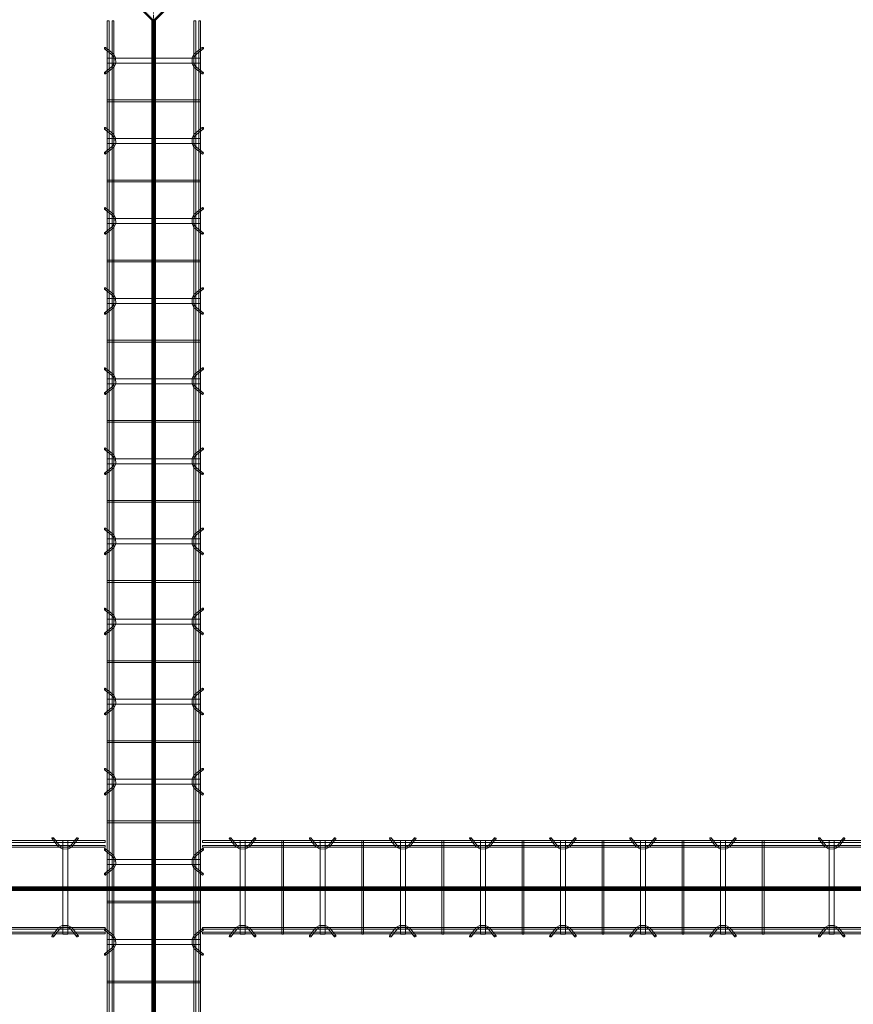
# Model space of a CAD drawing. Header units: inches. Extents: x -4136 to 1945, y -6639 to 12387.
# Tile 384 of 656: x -2193 to -2068, y 10300 to 10447. Entities that reach past the tile are written whole.
import ezdxf

# ---------------------------------------------------------------- set-up
doc = ezdxf.new("R2010")
doc.units = ezdxf.units.IN
doc.header["$MEASUREMENT"] = 0
doc.linetypes.add('Línea de rejilla', pattern=[0.875, 0.5, -0.125, 0.125, -0.125])
for name, color, linetype, lineweight in [('A-FLOR', 7, 'Continuous', 9), ('A-GENM', 7, 'Continuous', 9), ('S-BEAM', 7, 'Continuous', 9), ('S-GRID', 7, 'Continuous', 9)]:
    doc.layers.add(name, color=color, linetype=linetype, lineweight=lineweight)

# ---------------------------------------------------------------- blocks, each defined once
blk = doc.blocks.new('Dowel bar assembly - Dowel bar assembly-675655-SLAB ON GROUND JOINTS')
at = {"layer": 'S-BEAM', "color": 253, "true_color": 0xaaaaaa}
for p, q in [((260.18, 1.98), (0, 1.98)), ((0, 1.98), (0, 1.72)), ((0, 1.72), (0, 1.98)), ((0, 1.72), (260.18, 1.72)), ((4.02, 2.23), (4.97, 1.03)), ((5.18, 1.19), (4.23, 2.39)), ((5.63, 1.99), (5.63, -12.01)), ((6.38, 1.99), (5.63, 1.99)), ((5.63, 1.99), (6.38, 1.99)), ((6.38, -12.01), (6.38, 1.99)), ((7.76, 2.39), (6.81, 1.19)), ((7.01, 1.03), (7.96, 2.23)), ((11.87, 1.99), (11.87, -12.01)), ((12.13, 1.99), (11.87, 1.99)), ((11.87, 1.99), (12.13, 1.99)), ((12.13, -12.01), (12.13, 1.99)), ((16.02, 2.23), (16.97, 1.03)), ((17.18, 1.19), (16.23, 2.39)), ((17.63, 1.99), (17.63, -12.01)), ((18.38, 1.99), (17.63, 1.99)), ((17.63, 1.99), (18.38, 1.99)), ((18.38, -12.01), (18.38, 1.99)), ((19.76, 2.39), (18.81, 1.19)), ((19.01, 1.03), (19.96, 2.23)), ((23.87, 1.99), (23.87, -12.01)), ((24.13, 1.99), (23.87, 1.99)), ((23.87, 1.99), (24.13, 1.99)), ((24.13, -12.01), (24.13, 1.99)), ((28.02, 2.23), (28.97, 1.03)), ((29.18, 1.19), (28.23, 2.39)), ((29.63, 1.99), (29.63, -12.01)), ((30.38, 1.99), (29.63, 1.99)), ((29.63, 1.99), (30.38, 1.99)), ((30.38, -12.01), (30.38, 1.99)), ((31.76, 2.39), (30.81, 1.19)), ((31.01, 1.03), (31.96, 2.23)), ((35.87, 1.99), (35.87, -12.01)), ((36.13, 1.99), (35.87, 1.99)), ((35.87, 1.99), (36.13, 1.99)), ((36.13, -12.01), (36.13, 1.99)), ((40.02, 2.23), (40.97, 1.03)), ((41.18, 1.19), (40.23, 2.39)), ((41.63, 1.99), (41.63, -12.01)), ((42.38, 1.99), (41.63, 1.99)), ((41.63, 1.99), (42.38, 1.99)), ((42.38, -12.01), (42.38, 1.99)), ((43.76, 2.39), (42.81, 1.19)), ((43.01, 1.03), (43.96, 2.23)), ((47.87, 1.99), (47.87, -12.01)), ((48.13, 1.99), (47.87, 1.99)), ((47.87, 1.99), (48.13, 1.99)), ((48.13, -12.01), (48.13, 1.99)), ((52.02, 2.23), (52.97, 1.03)), ((53.18, 1.19), (52.23, 2.39)), ((53.63, 1.99), (53.63, -12.01)), ((54.38, 1.99), (53.63, 1.99)), ((53.63, 1.99), (54.38, 1.99)), ((54.38, -12.01), (54.38, 1.99)), ((55.76, 2.39), (54.81, 1.19)), ((55.01, 1.03), (55.96, 2.23)), ((59.87, 1.99), (59.87, -12.01)), ((60.13, 1.99), (59.87, 1.99)), ((59.87, 1.99), (60.13, 1.99)), ((60.13, -12.01), (60.13, 1.99)), ((64.02, 2.23), (64.97, 1.03)), ((65.18, 1.19), (64.23, 2.39)), ((65.63, 1.99), (65.63, -12.01)), ((66.38, 1.99), (65.63, 1.99)), ((65.63, 1.99), (66.38, 1.99)), ((66.38, -12.01), (66.38, 1.99)), ((67.76, 2.39), (66.81, 1.19)), ((67.01, 1.03), (67.96, 2.23)), ((71.87, 1.99), (71.87, -12.01)), ((72.13, 1.99), (71.87, 1.99)), ((71.87, 1.99), (72.13, 1.99)), ((72.13, -12.01), (72.13, 1.99)), ((76.02, 2.23), (76.97, 1.03)), ((77.18, 1.19), (76.23, 2.39)), ((77.63, 1.99), (77.63, -12.01)), ((78.38, 1.99), (77.63, 1.99)), ((77.63, 1.99), (78.38, 1.99)), ((78.38, -12.01), (78.38, 1.99)), ((79.76, 2.39), (78.81, 1.19)), ((79.01, 1.03), (79.96, 2.23)), ((83.87, 1.99), (83.87, -12.01)), ((84.13, 1.99), (83.87, 1.99)), ((83.87, 1.99), (84.13, 1.99)), ((84.13, -12.01), (84.13, 1.99)), ((88.02, 2.23), (88.97, 1.03)), ((89.18, 1.19), (88.23, 2.39)), ((89.63, 1.99), (89.63, -12.01)), ((90.38, 1.99), (89.63, 1.99)), ((89.63, 1.99), (90.38, 1.99)), ((90.38, -12.01), (90.38, 1.99)), ((91.76, 2.39), (90.81, 1.19)), ((91.01, 1.03), (91.96, 2.23)), ((95.87, 1.99), (95.87, -12.01)), ((96.13, 1.99), (95.87, 1.99)), ((95.87, 1.99), (96.13, 1.99)), ((96.13, -12.01), (96.13, 1.99)), ((100.02, 2.23), (100.97, 1.03)), ((101.18, 1.19), (100.23, 2.39)), ((101.63, 1.99), (101.63, -12.01)), ((102.38, 1.99), (101.63, 1.99)), ((101.63, 1.99), (102.38, 1.99)), ((102.38, -12.01), (102.38, 1.99)), ((103.76, 2.39), (102.81, 1.19)), ((103.01, 1.03), (103.96, 2.23)), ((107.87, 1.99), (107.87, -12.01)), ((108.13, 1.99), (107.87, 1.99)), ((107.87, 1.99), (108.13, 1.99)), ((108.13, -12.01), (108.13, 1.99)), ((112.02, 2.23), (112.97, 1.03)), ((113.18, 1.19), (112.23, 2.39)), ((113.63, 1.99), (113.63, -12.01)), ((114.38, 1.99), (113.63, 1.99)), ((113.63, 1.99), (114.38, 1.99)), ((114.38, -12.01), (114.38, 1.99)), ((115.76, 2.39), (114.81, 1.19)), ((115.01, 1.03), (115.96, 2.23)), ((119.87, 1.99), (119.87, -12.01)), ((120.13, 1.99), (119.87, 1.99)), ((119.87, 1.99), (120.13, 1.99)), ((120.13, -12.01), (120.13, 1.99)), ((124.02, 2.23), (124.97, 1.03)), ((125.18, 1.19), (124.23, 2.39)), ((125.63, 1.99), (125.63, -12.01)), ((126.38, 1.99), (125.63, 1.99)), ((125.63, 1.99), (126.38, 1.99)), ((126.38, -12.01), (126.38, 1.99)), ((127.76, 2.39), (126.81, 1.19)), ((127.01, 1.03), (127.96, 2.23)), ((131.87, 1.99), (131.87, -12.01)), ((132.13, 1.99), (131.87, 1.99)), ((131.87, 1.99), (132.13, 1.99)), ((132.13, -12.01), (132.13, 1.99)), ((136.02, 2.23), (136.97, 1.03)), ((137.18, 1.19), (136.23, 2.39)), ((137.63, 1.99), (137.63, -12.01)), ((138.38, 1.99), (137.63, 1.99)), ((137.63, 1.99), (138.38, 1.99)), ((138.38, -12.01), (138.38, 1.99)), ((139.76, 2.39), (138.81, 1.19)), ((139.01, 1.03), (139.96, 2.23)), ((143.87, 1.99), (143.87, -12.01)), ((144.13, 1.99), (143.87, 1.99)), ((143.87, 1.99), (144.13, 1.99)), ((144.13, -12.01), (144.13, 1.99)), ((260.18, 1.25), (0, 1.25)), ((0, 0.99), (0, 1.25)), ((0, 1.25), (0, 0.99)), ((0, 0.99), (260.18, 0.99)), ((260.18, -11.01), (0, -11.01)), ((0, -11.27), (0, -11.01)), ((0, -11.01), (0, -11.27)), ((0, -11.27), (260.18, -11.27)), ((260.18, -11.74), (0, -11.74)), ((0, -12), (0, -11.74)), ((0, -11.74), (0, -12)), ((4.97, -11.05), (4.02, -12.25)), ((4.23, -12.41), (5.18, -11.21)), ((6.81, -11.21), (7.76, -12.41)), ((7.96, -12.25), (7.01, -11.05)), ((16.97, -11.05), (16.02, -12.25)), ((16.23, -12.41), (17.18, -11.21)), ((18.81, -11.21), (19.76, -12.41)), ((19.96, -12.25), (19.01, -11.05)), ((28.97, -11.05), (28.02, -12.25)), ((28.23, -12.41), (29.18, -11.21)), ((30.81, -11.21), (31.76, -12.41)), ((31.96, -12.25), (31.01, -11.05)), ((40.97, -11.05), (40.02, -12.25)), ((40.23, -12.41), (41.18, -11.21)), ((42.81, -11.21), (43.76, -12.41)), ((43.96, -12.25), (43.01, -11.05)), ((52.97, -11.05), (52.02, -12.25)), ((52.23, -12.41), (53.18, -11.21)), ((54.81, -11.21), (55.76, -12.41)), ((55.96, -12.25), (55.01, -11.05)), ((64.97, -11.05), (64.02, -12.25)), ((64.23, -12.41), (65.18, -11.21)), ((66.81, -11.21), (67.76, -12.41)), ((67.96, -12.25), (67.01, -11.05)), ((76.97, -11.05), (76.02, -12.25)), ((76.23, -12.41), (77.18, -11.21)), ((78.81, -11.21), (79.76, -12.41)), ((79.96, -12.25), (79.01, -11.05)), ((88.97, -11.05), (88.02, -12.25)), ((88.23, -12.41), (89.18, -11.21)), ((90.81, -11.21), (91.76, -12.41)), ((91.96, -12.25), (91.01, -11.05)), ((100.97, -11.05), (100.02, -12.25)), ((100.23, -12.41), (101.18, -11.21)), ((102.81, -11.21), (103.76, -12.41)), ((103.96, -12.25), (103.01, -11.05)), ((112.97, -11.05), (112.02, -12.25)), ((112.23, -12.41), (113.18, -11.21)), ((114.81, -11.21), (115.76, -12.41)), ((115.96, -12.25), (115.01, -11.05)), ((124.97, -11.05), (124.02, -12.25)), ((124.23, -12.41), (125.18, -11.21)), ((126.81, -11.21), (127.76, -12.41)), ((127.96, -12.25), (127.01, -11.05)), ((136.97, -11.05), (136.02, -12.25)), ((136.23, -12.41), (137.18, -11.21)), ((138.81, -11.21), (139.76, -12.41)), ((139.96, -12.25), (139.01, -11.05)), ((0, -12), (260.18, -12)), ((6.38, -12.01), (5.63, -12.01)), ((5.63, -12.01), (6.38, -12.01)), ((12.13, -12.01), (11.87, -12.01)), ((11.87, -12.01), (12.13, -12.01)), ((18.38, -12.01), (17.63, -12.01)), ((17.63, -12.01), (18.38, -12.01)), ((24.13, -12.01), (23.87, -12.01)), ((23.87, -12.01), (24.13, -12.01)), ((30.38, -12.01), (29.63, -12.01)), ((29.63, -12.01), (30.38, -12.01)), ((36.13, -12.01), (35.87, -12.01)), ((35.87, -12.01), (36.13, -12.01)), ((42.38, -12.01), (41.63, -12.01)), ((41.63, -12.01), (42.38, -12.01)), ((48.13, -12.01), (47.87, -12.01)), ((47.87, -12.01), (48.13, -12.01)), ((54.38, -12.01), (53.63, -12.01)), ((53.63, -12.01), (54.38, -12.01)), ((60.13, -12.01), (59.87, -12.01)), ((59.87, -12.01), (60.13, -12.01)), ((66.38, -12.01), (65.63, -12.01)), ((65.63, -12.01), (66.38, -12.01)), ((72.13, -12.01), (71.87, -12.01)), ((71.87, -12.01), (72.13, -12.01)), ((78.38, -12.01), (77.63, -12.01)), ((77.63, -12.01), (78.38, -12.01)), ((84.13, -12.01), (83.87, -12.01)), ((83.87, -12.01), (84.13, -12.01)), ((90.38, -12.01), (89.63, -12.01)), ((89.63, -12.01), (90.38, -12.01)), ((96.13, -12.01), (95.87, -12.01)), ((95.87, -12.01), (96.13, -12.01)), ((102.38, -12.01), (101.63, -12.01)), ((101.63, -12.01), (102.38, -12.01)), ((108.13, -12.01), (107.87, -12.01)), ((107.87, -12.01), (108.13, -12.01)), ((114.38, -12.01), (113.63, -12.01)), ((113.63, -12.01), (114.38, -12.01)), ((120.13, -12.01), (119.87, -12.01)), ((119.87, -12.01), (120.13, -12.01)), ((126.38, -12.01), (125.63, -12.01)), ((125.63, -12.01), (126.38, -12.01)), ((132.13, -12.01), (131.87, -12.01)), ((131.87, -12.01), (132.13, -12.01)), ((138.38, -12.01), (137.63, -12.01)), ((137.63, -12.01), (138.38, -12.01)), ((144.13, -12.01), (143.87, -12.01)), ((143.87, -12.01), (144.13, -12.01))]:
    blk.add_line(p, q, dxfattribs=at)
at = {"layer": 'S-BEAM', "color": 253, "true_color": 0xaaaaaa, "flags": 128}
for points in [[(4.97, 1.03), (5.53, 0.73), (6.39, 0.72), (6.97, 0.99), (7.01, 1.03)], [(5.18, 1.19), (5.62, 0.97), (6.38, 0.98), (6.81, 1.19)], [(16.97, 1.03), (17.53, 0.73), (18.39, 0.72), (18.97, 0.99), (19.01, 1.03)], [(17.18, 1.19), (17.62, 0.97), (18.38, 0.98), (18.81, 1.19)], [(28.97, 1.03), (29.53, 0.73), (30.39, 0.72), (30.97, 0.99), (31.01, 1.03)], [(29.18, 1.19), (29.62, 0.97), (30.38, 0.98), (30.81, 1.19)], [(40.97, 1.03), (41.53, 0.73), (42.39, 0.72), (42.97, 0.99), (43.01, 1.03)], [(41.18, 1.19), (41.62, 0.97), (42.38, 0.98), (42.81, 1.19)], [(52.97, 1.03), (53.53, 0.73), (54.39, 0.72), (54.97, 0.99), (55.01, 1.03)], [(53.18, 1.19), (53.62, 0.97), (54.38, 0.98), (54.81, 1.19)], [(64.97, 1.03), (65.53, 0.73), (66.39, 0.72), (66.97, 0.99), (67.01, 1.03)], [(65.18, 1.19), (65.62, 0.97), (66.38, 0.98), (66.81, 1.19)], [(76.97, 1.03), (77.53, 0.73), (78.39, 0.72), (78.97, 0.99), (79.01, 1.03)], [(77.18, 1.19), (77.62, 0.97), (78.38, 0.98), (78.81, 1.19)], [(88.97, 1.03), (89.53, 0.73), (90.39, 0.72), (90.97, 0.99), (91.01, 1.03)], [(89.18, 1.19), (89.62, 0.97), (90.38, 0.98), (90.81, 1.19)], [(100.97, 1.03), (101.53, 0.73), (102.39, 0.72), (102.97, 0.99), (103.01, 1.03)], [(101.18, 1.19), (101.62, 0.97), (102.38, 0.98), (102.81, 1.19)], [(112.97, 1.03), (113.53, 0.73), (114.39, 0.72), (114.97, 0.99), (115.01, 1.03)], [(113.18, 1.19), (113.62, 0.97), (114.38, 0.98), (114.81, 1.19)], [(124.97, 1.03), (125.53, 0.73), (126.39, 0.72), (126.97, 0.99), (127.01, 1.03)], [(125.18, 1.19), (125.62, 0.97), (126.38, 0.98), (126.81, 1.19)], [(136.97, 1.03), (137.53, 0.73), (138.39, 0.72), (138.97, 0.99), (139.01, 1.03)], [(137.18, 1.19), (137.62, 0.97), (138.38, 0.98), (138.81, 1.19)], [(4.97, -11.05), (5.53, -10.75), (6.39, -10.74), (6.97, -11.01), (7.01, -11.05)], [(5.18, -11.21), (5.62, -10.99), (6.38, -11), (6.81, -11.21)], [(16.97, -11.05), (17.53, -10.75), (18.39, -10.74), (18.97, -11.01), (19.01, -11.05)], [(17.18, -11.21), (17.62, -10.99), (18.38, -11), (18.81, -11.21)], [(28.97, -11.05), (29.53, -10.75), (30.39, -10.74), (30.97, -11.01), (31.01, -11.05)], [(29.18, -11.21), (29.62, -10.99), (30.38, -11), (30.81, -11.21)], [(40.97, -11.05), (41.53, -10.75), (42.39, -10.74), (42.97, -11.01), (43.01, -11.05)], [(41.18, -11.21), (41.62, -10.99), (42.38, -11), (42.81, -11.21)], [(52.97, -11.05), (53.53, -10.75), (54.39, -10.74), (54.97, -11.01), (55.01, -11.05)], [(53.18, -11.21), (53.62, -10.99), (54.38, -11), (54.81, -11.21)], [(64.97, -11.05), (65.53, -10.75), (66.39, -10.74), (66.97, -11.01), (67.01, -11.05)], [(65.18, -11.21), (65.62, -10.99), (66.38, -11), (66.81, -11.21)], [(76.97, -11.05), (77.53, -10.75), (78.39, -10.74), (78.97, -11.01), (79.01, -11.05)], [(77.18, -11.21), (77.62, -10.99), (78.38, -11), (78.81, -11.21)], [(88.97, -11.05), (89.53, -10.75), (90.39, -10.74), (90.97, -11.01), (91.01, -11.05)], [(89.18, -11.21), (89.62, -10.99), (90.38, -11), (90.81, -11.21)], [(100.97, -11.05), (101.53, -10.75), (102.39, -10.74), (102.97, -11.01), (103.01, -11.05)], [(101.18, -11.21), (101.62, -10.99), (102.38, -11), (102.81, -11.21)], [(112.97, -11.05), (113.53, -10.75), (114.39, -10.74), (114.97, -11.01), (115.01, -11.05)], [(113.18, -11.21), (113.62, -10.99), (114.38, -11), (114.81, -11.21)], [(124.97, -11.05), (125.53, -10.75), (126.39, -10.74), (126.97, -11.01), (127.01, -11.05)], [(125.18, -11.21), (125.62, -10.99), (126.38, -11), (126.81, -11.21)], [(136.97, -11.05), (137.53, -10.75), (138.39, -10.74), (138.97, -11.01), (139.01, -11.05)], [(137.18, -11.21), (137.62, -10.99), (138.38, -11), (138.81, -11.21)]]:
    blk.add_lwpolyline(points, dxfattribs=at)
at = {"layer": 'S-BEAM', "color": 253, "true_color": 0xaaaaaa}
for centre, major_axis, start_param, end_param in [((4.12, 2.31), (0.101, 0.08), 5.709265, 8.850858), ((4.12, 2.31), (0.101, 0.08), 2.567673, 5.709265), ((7.86, 2.31), (-0.101, 0.08), 3.715513, 6.857105), ((7.86, 2.31), (-0.101, 0.08), 0.57392, 3.715513), ((16.12, 2.31), (0.101, 0.08), 5.709265, 8.850858), ((16.12, 2.31), (0.101, 0.08), 2.567673, 5.709265), ((19.86, 2.31), (-0.101, 0.08), 3.715513, 6.857105), ((19.86, 2.31), (-0.101, 0.08), 0.57392, 3.715513), ((28.12, 2.31), (0.101, 0.08), 5.709265, 8.850858), ((28.12, 2.31), (0.101, 0.08), 2.567673, 5.709265), ((31.86, 2.31), (-0.101, 0.08), 3.715513, 6.857105), ((31.86, 2.31), (-0.101, 0.08), 0.57392, 3.715513), ((40.12, 2.31), (0.101, 0.08), 5.709265, 8.850858), ((40.12, 2.31), (0.101, 0.08), 2.567673, 5.709265), ((43.86, 2.31), (-0.101, 0.08), 3.715513, 6.857105), ((43.86, 2.31), (-0.101, 0.08), 0.57392, 3.715513), ((52.12, 2.31), (0.101, 0.08), 5.709265, 8.850858), ((52.12, 2.31), (0.101, 0.08), 2.567673, 5.709265), ((55.86, 2.31), (-0.101, 0.08), 3.715513, 6.857105), ((55.86, 2.31), (-0.101, 0.08), 0.57392, 3.715513), ((64.12, 2.31), (0.101, 0.08), 5.709265, 8.850858), ((64.12, 2.31), (0.101, 0.08), 2.567673, 5.709265), ((67.86, 2.31), (-0.101, 0.08), 3.715513, 6.857105), ((67.86, 2.31), (-0.101, 0.08), 0.57392, 3.715513), ((76.12, 2.31), (0.101, 0.08), 5.709265, 8.850858), ((76.12, 2.31), (0.101, 0.08), 2.567673, 5.709265), ((79.86, 2.31), (-0.101, 0.08), 3.715513, 6.857105), ((79.86, 2.31), (-0.101, 0.08), 0.57392, 3.715513), ((88.12, 2.31), (0.101, 0.08), 5.709265, 8.850858), ((88.12, 2.31), (0.101, 0.08), 2.567673, 5.709265), ((91.86, 2.31), (-0.101, 0.08), 3.715513, 6.857105), ((91.86, 2.31), (-0.101, 0.08), 0.57392, 3.715513), ((100.12, 2.31), (0.101, 0.08), 5.709265, 8.850858), ((100.12, 2.31), (0.101, 0.08), 2.567673, 5.709265), ((103.86, 2.31), (-0.101, 0.08), 3.715513, 6.857105), ((103.86, 2.31), (-0.101, 0.08), 0.57392, 3.715513), ((112.12, 2.31), (0.101, 0.08), 5.709265, 8.850858), ((112.12, 2.31), (0.101, 0.08), 2.567673, 5.709265), ((115.86, 2.31), (-0.101, 0.08), 3.715513, 6.857105), ((115.86, 2.31), (-0.101, 0.08), 0.57392, 3.715513), ((124.12, 2.31), (0.101, 0.08), 5.709265, 8.850858), ((124.12, 2.31), (0.101, 0.08), 2.567673, 5.709265), ((127.86, 2.31), (-0.101, 0.08), 3.715513, 6.857105), ((127.86, 2.31), (-0.101, 0.08), 0.57392, 3.715513), ((136.12, 2.31), (0.101, 0.08), 5.709265, 8.850858), ((136.12, 2.31), (0.101, 0.08), 2.567673, 5.709265), ((139.86, 2.31), (-0.101, 0.08), 3.715513, 6.857105), ((139.86, 2.31), (-0.101, 0.08), 0.57392, 3.715513), ((4.12, -12.33), (-0.101, 0.08), 3.715513, 6.857105), ((4.12, -12.33), (-0.101, 0.08), 0.57392, 3.715513), ((7.86, -12.33), (0.101, 0.08), 5.709265, 8.850858), ((7.86, -12.33), (0.101, 0.08), 2.567673, 5.709265), ((16.12, -12.33), (-0.101, 0.08), 3.715513, 6.857105), ((16.12, -12.33), (-0.101, 0.08), 0.57392, 3.715513), ((19.86, -12.33), (0.101, 0.08), 5.709265, 8.850858), ((19.86, -12.33), (0.101, 0.08), 2.567673, 5.709265), ((28.12, -12.33), (-0.101, 0.08), 3.715513, 6.857105), ((28.12, -12.33), (-0.101, 0.08), 0.57392, 3.715513), ((31.86, -12.33), (0.101, 0.08), 5.709265, 8.850858), ((31.86, -12.33), (0.101, 0.08), 2.567673, 5.709265), ((40.12, -12.33), (-0.101, 0.08), 3.715513, 6.857105), ((40.12, -12.33), (-0.101, 0.08), 0.57392, 3.715513), ((43.86, -12.33), (0.101, 0.08), 5.709265, 8.850858), ((43.86, -12.33), (0.101, 0.08), 2.567673, 5.709265), ((52.12, -12.33), (-0.101, 0.08), 3.715513, 6.857105), ((52.12, -12.33), (-0.101, 0.08), 0.57392, 3.715513), ((55.86, -12.33), (0.101, 0.08), 5.709265, 8.850858), ((55.86, -12.33), (0.101, 0.08), 2.567673, 5.709265), ((64.12, -12.33), (-0.101, 0.08), 3.715513, 6.857105), ((64.12, -12.33), (-0.101, 0.08), 0.57392, 3.715513), ((67.86, -12.33), (0.101, 0.08), 5.709265, 8.850858), ((67.86, -12.33), (0.101, 0.08), 2.567673, 5.709265), ((76.12, -12.33), (-0.101, 0.08), 3.715513, 6.857105), ((76.12, -12.33), (-0.101, 0.08), 0.57392, 3.715513), ((79.86, -12.33), (0.101, 0.08), 5.709265, 8.850858), ((79.86, -12.33), (0.101, 0.08), 2.567673, 5.709265), ((88.12, -12.33), (-0.101, 0.08), 3.715513, 6.857105), ((88.12, -12.33), (-0.101, 0.08), 0.57392, 3.715513), ((91.86, -12.33), (0.101, 0.08), 5.709265, 8.850858), ((91.86, -12.33), (0.101, 0.08), 2.567673, 5.709265), ((100.12, -12.33), (-0.101, 0.08), 3.715513, 6.857105), ((100.12, -12.33), (-0.101, 0.08), 0.57392, 3.715513), ((103.86, -12.33), (0.101, 0.08), 5.709265, 8.850858), ((103.86, -12.33), (0.101, 0.08), 2.567673, 5.709265), ((112.12, -12.33), (-0.101, 0.08), 3.715513, 6.857105), ((112.12, -12.33), (-0.101, 0.08), 0.57392, 3.715513), ((115.86, -12.33), (0.101, 0.08), 5.709265, 8.850858), ((115.86, -12.33), (0.101, 0.08), 2.567673, 5.709265), ((124.12, -12.33), (-0.101, 0.08), 3.715513, 6.857105), ((124.12, -12.33), (-0.101, 0.08), 0.57392, 3.715513), ((127.86, -12.33), (0.101, 0.08), 5.709265, 8.850858), ((127.86, -12.33), (0.101, 0.08), 2.567673, 5.709265), ((136.12, -12.33), (-0.101, 0.08), 3.715513, 6.857105), ((136.12, -12.33), (-0.101, 0.08), 0.57392, 3.715513), ((139.86, -12.33), (0.101, 0.08), 5.709265, 8.850858), ((139.86, -12.33), (0.101, 0.08), 2.567673, 5.709265)]:
    blk.add_ellipse(centre, major_axis=major_axis, ratio=0.816528, start_param=start_param, end_param=end_param, dxfattribs=at)
blk = doc.blocks.new('Dowel bar assembly - Dowel bar assembly-674678-SLAB ON GROUND JOINTS')
at = {"layer": 'S-BEAM', "color": 253, "true_color": 0xaaaaaa}
for p, q in [((148.73, 1.98), (0, 1.98)), ((0, 1.72), (148.73, 1.72)), ((140.75, 2.23), (141.7, 1.03)), ((141.9, 1.19), (140.95, 2.39)), ((142.35, 1.99), (142.35, -12.01)), ((143.1, 1.99), (142.35, 1.99)), ((142.35, 1.99), (143.1, 1.99)), ((143.1, -12.01), (143.1, 1.99)), ((144.49, 2.39), (143.54, 1.19)), ((143.74, 1.03), (144.69, 2.23)), ((148.73, 1.98), (148.73, 1.72)), ((148.73, 1.72), (148.73, 1.98)), ((148.73, 1.25), (0, 1.25)), ((0, 0.99), (148.73, 0.99)), ((148.73, 0.99), (148.73, 1.25)), ((148.73, 1.25), (148.73, 0.99)), ((148.73, -11.01), (0, -11.01)), ((0, -11.27), (148.73, -11.27)), ((148.73, -11.74), (0, -11.74)), ((141.7, -11.05), (140.75, -12.25)), ((140.95, -12.41), (141.9, -11.21)), ((143.54, -11.21), (144.49, -12.41)), ((144.69, -12.25), (143.74, -11.05)), ((148.73, -11.27), (148.73, -11.01)), ((148.73, -11.01), (148.73, -11.27)), ((148.73, -12), (148.73, -11.74)), ((148.73, -11.74), (148.73, -12)), ((0, -12), (148.73, -12)), ((143.1, -12.01), (142.35, -12.01)), ((142.35, -12.01), (143.1, -12.01))]:
    blk.add_line(p, q, dxfattribs=at)
at = {"layer": 'S-BEAM', "color": 253, "true_color": 0xaaaaaa, "flags": 128}
for points in [[(141.7, 1.03), (142.25, 0.73), (143.11, 0.72), (143.7, 0.99), (143.74, 1.03)], [(141.9, 1.19), (142.35, 0.97), (143.11, 0.98), (143.54, 1.19)], [(141.7, -11.05), (142.25, -10.75), (143.11, -10.74), (143.7, -11.01), (143.74, -11.05)], [(141.9, -11.21), (142.35, -10.99), (143.11, -11), (143.54, -11.21)]]:
    blk.add_lwpolyline(points, dxfattribs=at)
at = {"layer": 'S-BEAM', "color": 253, "true_color": 0xaaaaaa}
for centre, major_axis, start_param, end_param in [((140.85, 2.31), (0.101, 0.08), 5.709265, 8.850858), ((140.85, 2.31), (0.101, 0.08), 2.567673, 5.709265), ((144.59, 2.31), (-0.101, 0.08), 3.715513, 6.857105), ((144.59, 2.31), (-0.101, 0.08), 0.57392, 3.715513), ((140.85, -12.33), (-0.101, 0.08), 3.715513, 6.857105), ((140.85, -12.33), (-0.101, 0.08), 0.57392, 3.715513), ((144.59, -12.33), (0.101, 0.08), 5.709265, 8.850858), ((144.59, -12.33), (0.101, 0.08), 2.567673, 5.709265)]:
    blk.add_ellipse(centre, major_axis=major_axis, ratio=0.816528, start_param=start_param, end_param=end_param, dxfattribs=at)
blk = doc.blocks.new('Dowel bar assembly - Dowel bar assembly-674791-SLAB ON GROUND JOINTS')
at = {"layer": 'S-BEAM', "color": 253, "true_color": 0xaaaaaa}
for p, q in [((100.26, 1.98), (0, 1.98)), ((0, 1.98), (0, 1.72)), ((0, 1.72), (0, 1.98)), ((0, 1.72), (100.26, 1.72)), ((4.02, 2.23), (4.97, 1.03)), ((5.18, 1.19), (4.23, 2.39)), ((5.63, 1.99), (5.63, -12.01)), ((6.38, 1.99), (5.63, 1.99)), ((5.63, 1.99), (6.38, 1.99)), ((6.38, -12.01), (6.38, 1.99)), ((7.76, 2.39), (6.81, 1.19)), ((7.01, 1.03), (7.96, 2.23)), ((11.87, 1.99), (11.87, -12.01)), ((12.13, 1.99), (11.87, 1.99)), ((11.87, 1.99), (12.13, 1.99)), ((12.13, -12.01), (12.13, 1.99)), ((16.02, 2.23), (16.97, 1.03)), ((17.18, 1.19), (16.23, 2.39)), ((17.63, 1.99), (17.63, -12.01)), ((18.38, 1.99), (17.63, 1.99)), ((17.63, 1.99), (18.38, 1.99)), ((18.38, -12.01), (18.38, 1.99)), ((19.76, 2.39), (18.81, 1.19)), ((19.01, 1.03), (19.96, 2.23)), ((23.87, 1.99), (23.87, -12.01)), ((24.13, 1.99), (23.87, 1.99)), ((23.87, 1.99), (24.13, 1.99)), ((24.13, -12.01), (24.13, 1.99)), ((28.02, 2.23), (28.97, 1.03)), ((29.18, 1.19), (28.23, 2.39)), ((29.63, 1.99), (29.63, -12.01)), ((30.38, 1.99), (29.63, 1.99)), ((29.63, 1.99), (30.38, 1.99)), ((30.38, -12.01), (30.38, 1.99)), ((31.76, 2.39), (30.81, 1.19)), ((31.01, 1.03), (31.96, 2.23)), ((35.87, 1.99), (35.87, -12.01)), ((36.13, 1.99), (35.87, 1.99)), ((35.87, 1.99), (36.13, 1.99)), ((36.13, -12.01), (36.13, 1.99)), ((40.02, 2.23), (40.97, 1.03)), ((41.18, 1.19), (40.23, 2.39)), ((41.63, 1.99), (41.63, -12.01)), ((42.38, 1.99), (41.63, 1.99)), ((41.63, 1.99), (42.38, 1.99)), ((42.38, -12.01), (42.38, 1.99)), ((43.76, 2.39), (42.81, 1.19)), ((43.01, 1.03), (43.96, 2.23)), ((47.87, 1.99), (47.87, -12.01)), ((48.13, 1.99), (47.87, 1.99)), ((47.87, 1.99), (48.13, 1.99)), ((48.13, -12.01), (48.13, 1.99)), ((52.02, 2.23), (52.97, 1.03)), ((53.18, 1.19), (52.23, 2.39)), ((53.63, 1.99), (53.63, -12.01)), ((54.38, 1.99), (53.63, 1.99)), ((53.63, 1.99), (54.38, 1.99)), ((54.38, -12.01), (54.38, 1.99)), ((55.76, 2.39), (54.81, 1.19)), ((55.01, 1.03), (55.96, 2.23)), ((59.87, 1.99), (59.87, -12.01)), ((60.13, 1.99), (59.87, 1.99)), ((59.87, 1.99), (60.13, 1.99)), ((60.13, -12.01), (60.13, 1.99)), ((64.02, 2.23), (64.97, 1.03)), ((65.18, 1.19), (64.23, 2.39)), ((65.63, 1.99), (65.63, -12.01)), ((66.38, 1.99), (65.63, 1.99)), ((65.63, 1.99), (66.38, 1.99)), ((66.38, -12.01), (66.38, 1.99)), ((67.76, 2.39), (66.81, 1.19)), ((67.01, 1.03), (67.96, 2.23)), ((71.87, 1.99), (71.87, -12.01)), ((72.13, 1.99), (71.87, 1.99)), ((71.87, 1.99), (72.13, 1.99)), ((72.13, -12.01), (72.13, 1.99)), ((76.02, 2.23), (76.97, 1.03)), ((77.18, 1.19), (76.23, 2.39)), ((77.63, 1.99), (77.63, -12.01)), ((78.38, 1.99), (77.63, 1.99)), ((77.63, 1.99), (78.38, 1.99)), ((78.38, -12.01), (78.38, 1.99)), ((79.76, 2.39), (78.81, 1.19)), ((79.01, 1.03), (79.96, 2.23)), ((83.87, 1.99), (83.87, -12.01)), ((84.13, 1.99), (83.87, 1.99)), ((83.87, 1.99), (84.13, 1.99)), ((84.13, -12.01), (84.13, 1.99)), ((92.28, 2.23), (93.23, 1.03)), ((93.44, 1.19), (92.49, 2.39)), ((93.89, 1.99), (93.89, -12.01)), ((94.64, 1.99), (93.89, 1.99)), ((93.89, 1.99), (94.64, 1.99)), ((94.64, -12.01), (94.64, 1.99)), ((96.02, 2.39), (95.07, 1.19)), ((95.27, 1.03), (96.22, 2.23)), ((100.26, 1.98), (100.26, 1.72)), ((100.26, 1.72), (100.26, 1.98)), ((100.26, 1.25), (0, 1.25)), ((0, 0.99), (0, 1.25)), ((0, 1.25), (0, 0.99)), ((0, 0.99), (100.26, 0.99)), ((100.26, 0.99), (100.26, 1.25)), ((100.26, 1.25), (100.26, 0.99)), ((100.26, -11.01), (0, -11.01)), ((0, -11.27), (0, -11.01)), ((0, -11.01), (0, -11.27)), ((0, -11.27), (100.26, -11.27)), ((100.26, -11.74), (0, -11.74)), ((0, -12), (0, -11.74)), ((0, -11.74), (0, -12)), ((4.97, -11.05), (4.02, -12.25)), ((4.23, -12.41), (5.18, -11.21)), ((6.81, -11.21), (7.76, -12.41)), ((7.96, -12.25), (7.01, -11.05)), ((16.97, -11.05), (16.02, -12.25)), ((16.23, -12.41), (17.18, -11.21)), ((18.81, -11.21), (19.76, -12.41)), ((19.96, -12.25), (19.01, -11.05)), ((28.97, -11.05), (28.02, -12.25)), ((28.23, -12.41), (29.18, -11.21)), ((30.81, -11.21), (31.76, -12.41)), ((31.96, -12.25), (31.01, -11.05)), ((40.97, -11.05), (40.02, -12.25)), ((40.23, -12.41), (41.18, -11.21)), ((42.81, -11.21), (43.76, -12.41)), ((43.96, -12.25), (43.01, -11.05)), ((52.97, -11.05), (52.02, -12.25)), ((52.23, -12.41), (53.18, -11.21)), ((54.81, -11.21), (55.76, -12.41)), ((55.96, -12.25), (55.01, -11.05)), ((64.97, -11.05), (64.02, -12.25)), ((64.23, -12.41), (65.18, -11.21)), ((66.81, -11.21), (67.76, -12.41)), ((67.96, -12.25), (67.01, -11.05)), ((76.97, -11.05), (76.02, -12.25)), ((76.23, -12.41), (77.18, -11.21)), ((78.81, -11.21), (79.76, -12.41)), ((79.96, -12.25), (79.01, -11.05)), ((93.23, -11.05), (92.28, -12.25)), ((92.49, -12.41), (93.44, -11.21)), ((95.07, -11.21), (96.02, -12.41)), ((96.22, -12.25), (95.27, -11.05)), ((100.26, -11.27), (100.26, -11.01)), ((100.26, -11.01), (100.26, -11.27)), ((100.26, -12), (100.26, -11.74)), ((100.26, -11.74), (100.26, -12)), ((0, -12), (100.26, -12)), ((6.38, -12.01), (5.63, -12.01)), ((5.63, -12.01), (6.38, -12.01)), ((12.13, -12.01), (11.87, -12.01)), ((11.87, -12.01), (12.13, -12.01)), ((18.38, -12.01), (17.63, -12.01)), ((17.63, -12.01), (18.38, -12.01)), ((24.13, -12.01), (23.87, -12.01)), ((23.87, -12.01), (24.13, -12.01)), ((30.38, -12.01), (29.63, -12.01)), ((29.63, -12.01), (30.38, -12.01)), ((36.13, -12.01), (35.87, -12.01)), ((35.87, -12.01), (36.13, -12.01)), ((42.38, -12.01), (41.63, -12.01)), ((41.63, -12.01), (42.38, -12.01)), ((48.13, -12.01), (47.87, -12.01)), ((47.87, -12.01), (48.13, -12.01)), ((54.38, -12.01), (53.63, -12.01)), ((53.63, -12.01), (54.38, -12.01)), ((60.13, -12.01), (59.87, -12.01)), ((59.87, -12.01), (60.13, -12.01)), ((66.38, -12.01), (65.63, -12.01)), ((65.63, -12.01), (66.38, -12.01)), ((72.13, -12.01), (71.87, -12.01)), ((71.87, -12.01), (72.13, -12.01)), ((78.38, -12.01), (77.63, -12.01)), ((77.63, -12.01), (78.38, -12.01)), ((84.13, -12.01), (83.87, -12.01)), ((83.87, -12.01), (84.13, -12.01)), ((94.64, -12.01), (93.89, -12.01)), ((93.89, -12.01), (94.64, -12.01))]:
    blk.add_line(p, q, dxfattribs=at)
at = {"layer": 'S-BEAM', "color": 253, "true_color": 0xaaaaaa, "flags": 128}
for points in [[(4.97, 1.03), (5.53, 0.73), (6.39, 0.72), (6.97, 0.99), (7.01, 1.03)], [(5.18, 1.19), (5.62, 0.97), (6.38, 0.98), (6.81, 1.19)], [(16.97, 1.03), (17.53, 0.73), (18.39, 0.72), (18.97, 0.99), (19.01, 1.03)], [(17.18, 1.19), (17.62, 0.97), (18.38, 0.98), (18.81, 1.19)], [(28.97, 1.03), (29.53, 0.73), (30.39, 0.72), (30.97, 0.99), (31.01, 1.03)], [(29.18, 1.19), (29.62, 0.97), (30.38, 0.98), (30.81, 1.19)], [(40.97, 1.03), (41.53, 0.73), (42.39, 0.72), (42.97, 0.99), (43.01, 1.03)], [(41.18, 1.19), (41.62, 0.97), (42.38, 0.98), (42.81, 1.19)], [(52.97, 1.03), (53.53, 0.73), (54.39, 0.72), (54.97, 0.99), (55.01, 1.03)], [(53.18, 1.19), (53.62, 0.97), (54.38, 0.98), (54.81, 1.19)], [(64.97, 1.03), (65.53, 0.73), (66.39, 0.72), (66.97, 0.99), (67.01, 1.03)], [(65.18, 1.19), (65.62, 0.97), (66.38, 0.98), (66.81, 1.19)], [(76.97, 1.03), (77.53, 0.73), (78.39, 0.72), (78.97, 0.99), (79.01, 1.03)], [(77.18, 1.19), (77.62, 0.97), (78.38, 0.98), (78.81, 1.19)], [(93.23, 1.03), (93.79, 0.73), (94.65, 0.72), (95.23, 0.99), (95.27, 1.03)], [(93.44, 1.19), (93.89, 0.97), (94.64, 0.98), (95.07, 1.19)], [(4.97, -11.05), (5.53, -10.75), (6.39, -10.74), (6.97, -11.01), (7.01, -11.05)], [(5.18, -11.21), (5.62, -10.99), (6.38, -11), (6.81, -11.21)], [(16.97, -11.05), (17.53, -10.75), (18.39, -10.74), (18.97, -11.01), (19.01, -11.05)], [(17.18, -11.21), (17.62, -10.99), (18.38, -11), (18.81, -11.21)], [(28.97, -11.05), (29.53, -10.75), (30.39, -10.74), (30.97, -11.01), (31.01, -11.05)], [(29.18, -11.21), (29.62, -10.99), (30.38, -11), (30.81, -11.21)], [(40.97, -11.05), (41.53, -10.75), (42.39, -10.74), (42.97, -11.01), (43.01, -11.05)], [(41.18, -11.21), (41.62, -10.99), (42.38, -11), (42.81, -11.21)], [(52.97, -11.05), (53.53, -10.75), (54.39, -10.74), (54.97, -11.01), (55.01, -11.05)], [(53.18, -11.21), (53.62, -10.99), (54.38, -11), (54.81, -11.21)], [(64.97, -11.05), (65.53, -10.75), (66.39, -10.74), (66.97, -11.01), (67.01, -11.05)], [(65.18, -11.21), (65.62, -10.99), (66.38, -11), (66.81, -11.21)], [(76.97, -11.05), (77.53, -10.75), (78.39, -10.74), (78.97, -11.01), (79.01, -11.05)], [(77.18, -11.21), (77.62, -10.99), (78.38, -11), (78.81, -11.21)], [(93.23, -11.05), (93.79, -10.75), (94.65, -10.74), (95.23, -11.01), (95.27, -11.05)], [(93.44, -11.21), (93.89, -10.99), (94.64, -11), (95.07, -11.21)]]:
    blk.add_lwpolyline(points, dxfattribs=at)
at = {"layer": 'S-BEAM', "color": 253, "true_color": 0xaaaaaa}
for centre, major_axis, start_param, end_param in [((4.12, 2.31), (0.101, 0.08), 5.709265, 8.850858), ((4.12, 2.31), (0.101, 0.08), 2.567673, 5.709265), ((7.86, 2.31), (-0.101, 0.08), 3.715513, 6.857105), ((7.86, 2.31), (-0.101, 0.08), 0.57392, 3.715513), ((16.12, 2.31), (0.101, 0.08), 5.709265, 8.850858), ((16.12, 2.31), (0.101, 0.08), 2.567673, 5.709265), ((19.86, 2.31), (-0.101, 0.08), 3.715513, 6.857105), ((19.86, 2.31), (-0.101, 0.08), 0.57392, 3.715513), ((28.12, 2.31), (0.101, 0.08), 5.709265, 8.850858), ((28.12, 2.31), (0.101, 0.08), 2.567673, 5.709265), ((31.86, 2.31), (-0.101, 0.08), 3.715513, 6.857105), ((31.86, 2.31), (-0.101, 0.08), 0.57392, 3.715513), ((40.12, 2.31), (0.101, 0.08), 5.709265, 8.850858), ((40.12, 2.31), (0.101, 0.08), 2.567673, 5.709265), ((43.86, 2.31), (-0.101, 0.08), 3.715513, 6.857105), ((43.86, 2.31), (-0.101, 0.08), 0.57392, 3.715513), ((52.12, 2.31), (0.101, 0.08), 5.709265, 8.850858), ((52.12, 2.31), (0.101, 0.08), 2.567673, 5.709265), ((55.86, 2.31), (-0.101, 0.08), 3.715513, 6.857105), ((55.86, 2.31), (-0.101, 0.08), 0.57392, 3.715513), ((64.12, 2.31), (0.101, 0.08), 5.709265, 8.850858), ((64.12, 2.31), (0.101, 0.08), 2.567673, 5.709265), ((67.86, 2.31), (-0.101, 0.08), 3.715513, 6.857105), ((67.86, 2.31), (-0.101, 0.08), 0.57392, 3.715513), ((76.12, 2.31), (0.101, 0.08), 5.709265, 8.850858), ((76.12, 2.31), (0.101, 0.08), 2.567673, 5.709265), ((79.86, 2.31), (-0.101, 0.08), 3.715513, 6.857105), ((79.86, 2.31), (-0.101, 0.08), 0.57392, 3.715513), ((92.39, 2.31), (0.101, 0.08), 5.709265, 8.850858), ((92.39, 2.31), (0.101, 0.08), 2.567673, 5.709265), ((96.12, 2.31), (-0.101, 0.08), 3.715513, 6.857105), ((96.12, 2.31), (-0.101, 0.08), 0.57392, 3.715513), ((4.12, -12.33), (-0.101, 0.08), 3.715513, 6.857105), ((4.12, -12.33), (-0.101, 0.08), 0.57392, 3.715513), ((7.86, -12.33), (0.101, 0.08), 5.709265, 8.850858), ((7.86, -12.33), (0.101, 0.08), 2.567673, 5.709265), ((16.12, -12.33), (-0.101, 0.08), 3.715513, 6.857105), ((16.12, -12.33), (-0.101, 0.08), 0.57392, 3.715513), ((19.86, -12.33), (0.101, 0.08), 5.709265, 8.850858), ((19.86, -12.33), (0.101, 0.08), 2.567673, 5.709265), ((28.12, -12.33), (-0.101, 0.08), 3.715513, 6.857105), ((28.12, -12.33), (-0.101, 0.08), 0.57392, 3.715513), ((31.86, -12.33), (0.101, 0.08), 5.709265, 8.850858), ((31.86, -12.33), (0.101, 0.08), 2.567673, 5.709265), ((40.12, -12.33), (-0.101, 0.08), 3.715513, 6.857105), ((40.12, -12.33), (-0.101, 0.08), 0.57392, 3.715513), ((43.86, -12.33), (0.101, 0.08), 5.709265, 8.850858), ((43.86, -12.33), (0.101, 0.08), 2.567673, 5.709265), ((52.12, -12.33), (-0.101, 0.08), 3.715513, 6.857105), ((52.12, -12.33), (-0.101, 0.08), 0.57392, 3.715513), ((55.86, -12.33), (0.101, 0.08), 5.709265, 8.850858), ((55.86, -12.33), (0.101, 0.08), 2.567673, 5.709265), ((64.12, -12.33), (-0.101, 0.08), 3.715513, 6.857105), ((64.12, -12.33), (-0.101, 0.08), 0.57392, 3.715513), ((67.86, -12.33), (0.101, 0.08), 5.709265, 8.850858), ((67.86, -12.33), (0.101, 0.08), 2.567673, 5.709265), ((76.12, -12.33), (-0.101, 0.08), 3.715513, 6.857105), ((76.12, -12.33), (-0.101, 0.08), 0.57392, 3.715513), ((79.86, -12.33), (0.101, 0.08), 5.709265, 8.850858), ((79.86, -12.33), (0.101, 0.08), 2.567673, 5.709265), ((92.39, -12.33), (-0.101, 0.08), 3.715513, 6.857105), ((92.39, -12.33), (-0.101, 0.08), 0.57392, 3.715513), ((96.12, -12.33), (0.101, 0.08), 5.709265, 8.850858), ((96.12, -12.33), (0.101, 0.08), 2.567673, 5.709265)]:
    blk.add_ellipse(centre, major_axis=major_axis, ratio=0.816528, start_param=start_param, end_param=end_param, dxfattribs=at)

msp = doc.modelspace()

# ---------------------------------------------------------------- hatches: boundary and pattern name
at = {"layer": 'A-GENM', "true_color": 0xff0000}
for points in [[(-2193.78909, 10467.1894), (-2193.67773, 10467.30075), (-2193.45502, 10467.07804), (-2193.34367, 10467.1894), (-2173.32374, 10447.16947), (-2173.43509, 10447.05811), (-2173.21238, 10446.8354), (-2173.32374, 10446.72404), (-2173.52059, 10446.9209), (-2193.59224, 10466.99255)], [(-2193.78909, 10467.1894), (-2193.74565, 10467.23284), (-2193.67773, 10467.30075), (-2193.45502, 10467.07804), (-2193.34367, 10467.1894), (-2173.32374, 10447.16947), (-2173.43509, 10447.05811), (-2173.21238, 10446.8354), (-2173.2803, 10446.76748), (-2173.32374, 10446.72404), (-2173.36718, 10446.76748), (-2193.74565, 10467.14596)], [(-2173.43509, 10447.05811), (-2173.32374, 10447.16947), (-2153.30381, 10467.1894), (-2153.19245, 10467.07804), (-2152.96974, 10467.30075), (-2152.85839, 10467.1894), (-2153.05524, 10466.99255), (-2173.12689, 10446.9209), (-2173.21238, 10446.8354)], [(-2173.43509, 10447.05811), (-2173.32374, 10447.16947), (-2153.30381, 10467.1894), (-2153.19245, 10467.07804), (-2152.96974, 10467.30075), (-2152.90183, 10467.23284), (-2152.85839, 10467.1894), (-2152.90183, 10467.14596), (-2173.21238, 10446.8354)]]:
    msp.add_hatch(color=1, dxfattribs=at).paths.add_polyline_path(points, flags=0)
at = {"layer": 'A-GENM', "true_color": 0x0000ff}
for points in [[(-2173.58036, 10186.72404), (-2173.58036, 10446.98067), (-2173.32374, 10446.72404), (-2173.15717, 10446.89062), (-2173.15717, 10186.72404)], [(-2173.52059, 10186.72404), (-2173.52059, 10446.9209), (-2173.32374, 10446.72404), (-2173.21238, 10446.8354), (-2173.12689, 10446.9209), (-2173.12689, 10186.72404)], [(-2173.50273, 10186.72404), (-2173.50273, 10446.90304), (-2173.32374, 10446.72404), (-2173.15869, 10446.88909), (-2173.15869, 10186.72404)], [(-2173.49348, 10186.72404), (-2173.49348, 10446.89379), (-2173.32374, 10446.72404), (-2173.07181, 10446.97598), (-2173.07181, 10186.72404)], [(-2173.36718, 10186.72404), (-2173.36718, 10446.76748), (-2173.32374, 10446.72404), (-2173.2803, 10446.76748), (-2173.2803, 10186.72404)], [(-2173.2803, 10186.72404), (-2173.2803, 10446.76748), (-2173.07029, 10446.9775), (-2173.07029, 10186.72404)], [(-3819.32374, 10317.14659), (-3819.00878, 10317.14659), (-1943.6387, 10317.14659), (-1943.32374, 10317.14659), (-1943.13624, 10317.14659), (-1943.13624, 10316.93658), (-1943.32374, 10316.93658), (-1943.6387, 10316.93658), (-3819.00878, 10316.93658), (-3819.32374, 10316.93658)], [(-3819.32374, 10317.14507), (-3819.00878, 10317.14507), (-1943.6387, 10317.14507), (-1943.32374, 10317.14507), (-1943.13624, 10317.14507), (-1943.13624, 10316.72339), (-1943.32374, 10316.72339), (-1943.6387, 10316.72339), (-3819.00878, 10316.72339), (-3819.32374, 10316.72339)], [(-1943.13624, 10316.69629), (-1943.32374, 10316.69629), (-1943.6387, 10316.69629), (-3819.00878, 10316.69629), (-3819.32374, 10316.69629), (-3819.32374, 10317.08999), (-3819.00878, 10317.08999), (-1943.6387, 10317.08999), (-1943.32374, 10317.08999), (-1943.13624, 10317.08999)], [(-3819.32374, 10317.05971), (-3819.00878, 10317.05971), (-1943.6387, 10317.05971), (-1943.32374, 10317.05971), (-1943.13624, 10317.05971), (-1943.13624, 10316.63651), (-1943.32374, 10316.63651), (-1943.6387, 10316.63651), (-3819.00878, 10316.63651), (-3819.32374, 10316.63651)], [(-3819.32374, 10317.05819), (-3819.00878, 10317.05819), (-1943.6387, 10317.05819), (-1943.32374, 10317.05819), (-1943.13624, 10317.05819), (-1943.13624, 10316.71415), (-1943.32374, 10316.71415), (-1943.6387, 10316.71415), (-3819.00878, 10316.71415), (-3819.32374, 10316.71415)], [(-3819.32374, 10316.93658), (-3819.00878, 10316.93658), (-1943.6387, 10316.93658), (-1943.32374, 10316.93658), (-1943.13624, 10316.93658), (-1943.13624, 10316.8497), (-1943.32374, 10316.8497), (-1943.6387, 10316.8497), (-3819.00878, 10316.8497), (-3819.32374, 10316.8497)]]:
    msp.add_hatch(color=5, dxfattribs=at).paths.add_polyline_path(points, flags=0)

# ---------------------------------------------------------------- linework, layer by layer
at = {"layer": 'A-FLOR'}
for p, q in [((-2193.56638, 10467.1894), (-2173.32374, 10446.94676)), ((-2173.32374, 10446.94666), (-2193.56638, 10467.1893)), ((-2173.32374, 10446.94676), (-2153.0811, 10467.1894)), ((-2153.0811, 10467.1893), (-2173.32374, 10446.94666))]:
    msp.add_line(p, q, dxfattribs=at)
at = {"layer": 'A-GENM', "color": 1, "true_color": 0xff0000}
for p, q in [((-2173.36718, 10446.76748), (-2193.74565, 10467.14596)), ((-2193.63161, 10467.03192), (-2173.48122, 10446.88152)), ((-2173.50273, 10446.90304), (-2193.6101, 10467.01041)), ((-2193.59224, 10466.99255), (-2173.52059, 10446.9209)), ((-2152.90183, 10467.14596), (-2173.21238, 10446.8354)), ((-2153.03738, 10467.01041), (-2173.21238, 10446.8354)), ((-2173.16626, 10446.88152), (-2153.01587, 10467.03192)), ((-2173.12689, 10446.9209), (-2153.05524, 10466.99255)), ((-2173.41585, 10446.81616), (-2173.50273, 10446.90304)), ((-2173.32374, 10446.72404), (-2173.41585, 10446.81616)), ((-2173.32374, 10446.72404), (-2173.36718, 10446.76748)), ((-2173.32374, 10446.72404), (-2173.21238, 10446.8354)), ((-2173.2803, 10446.76748), (-2173.32374, 10446.72404)), ((-2173.21238, 10446.8354), (-2173.2803, 10446.76748))]:
    msp.add_line(p, q, dxfattribs=at)
at = {"layer": 'A-GENM', "color": 5, "true_color": 0x0000ff}
for p, q in [((-2173.58036, 10446.98067), (-2173.32374, 10446.72404)), ((-2173.32374, 10446.72404), (-2173.58036, 10446.98067)), ((-2173.58036, 10186.72404), (-2173.58036, 10446.98067)), ((-2173.52059, 10446.9209), (-2173.52059, 10186.72404)), ((-2173.52059, 10446.9209), (-2173.52059, 10186.72404)), ((-2173.52059, 10446.9209), (-2173.48122, 10446.88152)), ((-2173.50273, 10446.90304), (-2173.32374, 10446.72404)), ((-2173.50273, 10446.90304), (-2173.50273, 10186.72404)), ((-2173.41585, 10446.81616), (-2173.50273, 10446.90304)), ((-2173.49348, 10446.89379), (-2173.32374, 10446.72404)), ((-2173.32374, 10446.72404), (-2173.49348, 10446.89379)), ((-2173.49348, 10186.72404), (-2173.49348, 10446.89379)), ((-2173.48122, 10186.72404), (-2173.48122, 10446.88152)), ((-2173.48122, 10446.88152), (-2173.48122, 10186.72404)), ((-2173.41585, 10446.81616), (-2173.32374, 10446.72404)), ((-2173.41585, 10186.72404), (-2173.41585, 10446.81616)), ((-2173.32374, 10446.72404), (-2173.36718, 10446.76748)), ((-2173.36718, 10446.76748), (-2173.36718, 10186.72404)), ((-2173.36718, 10446.76748), (-2173.32374, 10446.72404)), ((-2173.32374, 10446.72404), (-2173.07029, 10446.9775)), ((-2173.07181, 10446.97598), (-2173.32374, 10446.72404)), ((-2173.32374, 10446.72404), (-2173.07181, 10446.97598)), ((-2173.15717, 10446.89062), (-2173.32374, 10446.72404)), ((-2173.32374, 10446.72404), (-2173.15717, 10446.89062)), ((-2173.32374, 10446.72404), (-2173.15869, 10446.88909)), ((-2173.15869, 10446.88909), (-2173.32374, 10446.72404)), ((-2173.2803, 10446.76748), (-2173.32374, 10446.72404)), ((-2173.07029, 10446.9775), (-2173.2803, 10446.76748)), ((-2173.2803, 10446.76748), (-2173.2803, 10186.72404)), ((-2173.16626, 10446.88152), (-2173.12689, 10446.9209)), ((-2173.16626, 10186.72404), (-2173.16626, 10446.88152)), ((-2173.16626, 10186.72404), (-2173.16626, 10446.88152)), ((-2173.15869, 10186.72404), (-2173.15869, 10446.88909)), ((-2173.15717, 10186.72404), (-2173.15717, 10446.89062)), ((-2173.12689, 10446.9209), (-2173.12689, 10186.72404)), ((-2173.12689, 10446.9209), (-2173.12689, 10186.72404)), ((-2173.07181, 10186.72404), (-2173.07181, 10446.97598)), ((-2173.07029, 10186.72404), (-2173.07029, 10446.9775)), ((-1943.6387, 10317.14659), (-3819.00878, 10317.14659)), ((-1943.6387, 10317.14507), (-3819.00878, 10317.14507)), ((-3819.00878, 10317.08999), (-1943.6387, 10317.08999)), ((-3819.00878, 10317.08999), (-1943.6387, 10317.08999)), ((-1943.6387, 10317.05971), (-3819.00878, 10317.05971)), ((-1943.6387, 10317.05819), (-3819.00878, 10317.05819)), ((-1943.6387, 10317.05062), (-3819.00878, 10317.05062)), ((-1943.6387, 10317.05062), (-3819.00878, 10317.05062)), ((-3819.00878, 10316.93658), (-1943.6387, 10316.93658)), ((-1943.6387, 10316.8497), (-3819.00878, 10316.8497)), ((-1943.6387, 10316.80103), (-3819.00878, 10316.80103)), ((-1943.6387, 10316.73566), (-3819.00878, 10316.73566)), ((-3819.00878, 10316.73566), (-1943.6387, 10316.73566)), ((-1943.6387, 10316.72339), (-3819.00878, 10316.72339)), ((-3819.00878, 10316.71415), (-1943.6387, 10316.71415)), ((-3819.00878, 10316.69629), (-1943.6387, 10316.69629)), ((-3819.00878, 10316.69629), (-1943.6387, 10316.69629)), ((-1943.6387, 10316.63651), (-3819.00878, 10316.63651))]:
    msp.add_line(p, q, dxfattribs=at)
at = {"layer": 'S-GRID', "color": 253, "linetype": 'Línea de rejilla', "true_color": 0xaaaaaa}
msp.add_line((-2173.32374, 9772.6103), (-2173.32374, 12288.55505), dxfattribs=at)

# ---------------------------------------------------------------- block references
at = {"layer": 'S-BEAM', "color": 253, "true_color": 0xaaaaaa, "rotation": 269.9999999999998}
msp.add_blockref('Dowel bar assembly - Dowel bar assembly-675655-SLAB ON GROUND JOINTS', (-2168.2701, 10446.90322), dxfattribs=at)
at = {"layer": 'S-BEAM', "color": 253, "true_color": 0xaaaaaa}
for name, p in [('Dowel bar assembly - Dowel bar assembly-674678-SLAB ON GROUND JOINTS', (-2329.30578, 10322.10711)), ('Dowel bar assembly - Dowel bar assembly-674791-SLAB ON GROUND JOINTS', (-2165.98094, 10322.10711))]:
    msp.add_blockref(name, p, dxfattribs=at)

doc.saveas('drawing.dxf')
